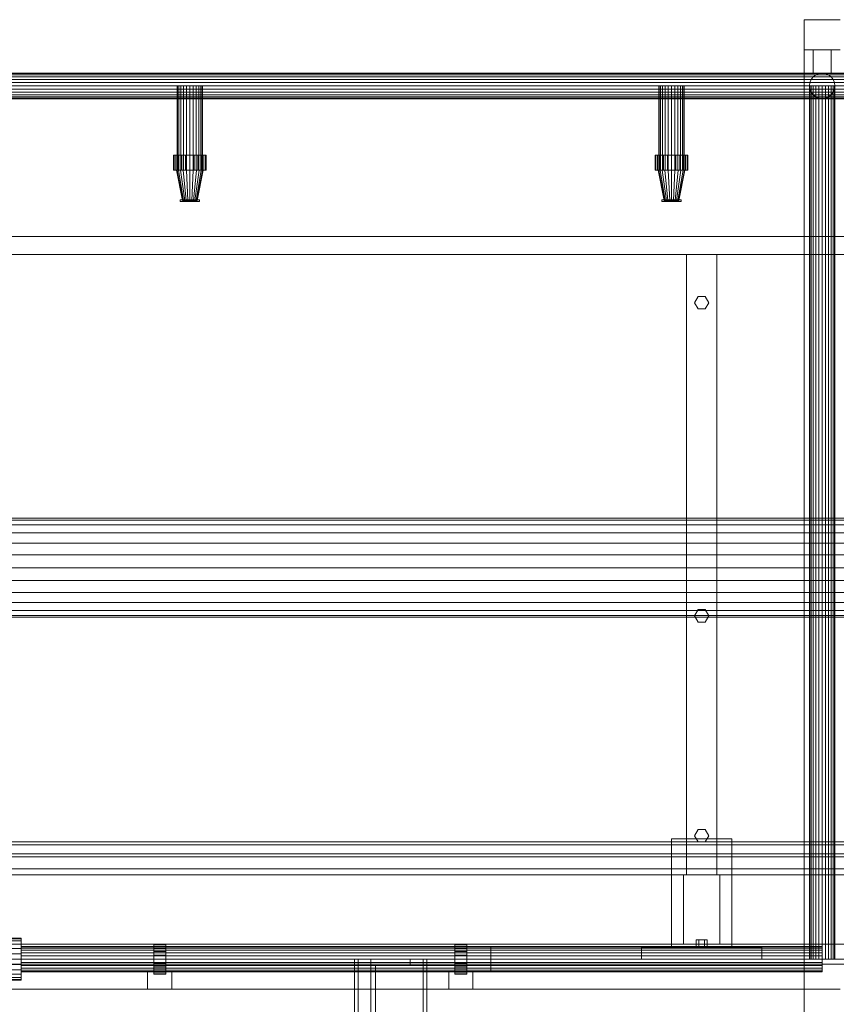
# Model space of a CAD drawing. Header units: millimetres. Extents: x -4738 to 65662, y -68080 to 6847.
# Tile 806 of 1056: x 13326 to 14682, y 1025 to 2660. Entities that reach past the tile are written whole.
import ezdxf

# ---------------------------------------------------------------- set-up
doc = ezdxf.new("R2010")
doc.units = ezdxf.units.MM
doc.layers.add('COTAS_O', color=1, linetype='Continuous', lineweight=0)
doc.layers.add('lateral_mezcladora', color=7, linetype='Continuous', lineweight=0)
doc.dimstyles.new('R19_100', dxfattribs={"dimtxt": 250, "dimasz": 150, "dimexe": 150, "dimexo": 80, "dimgap": 100, "dimtad": 1, "dimtih": 1, "dimtoh": 1, "dimdsep": 46, "dimcen": 0.09, "dimadec": 0, "dimazin": 0, "dimtfac": 1, "dimtdec": 4, "dimtofl": 0, "dimtmove": 0, "dimatfit": 3, "dimfxl": 1, "dimtolj": 1, "dimtzin": 0, "dimarcsym": 0})

# ---------------------------------------------------------------- blocks, each defined once
blk = doc.blocks.new('DIM_R31_24')
at = {"layer": 'COTAS_O'}
for p, q in [((9808.4, 1100), (9808.4, 200)), ((16008.4, 1100), (16008.4, 200)), ((9808.4, 200), (9958.4, 245)), ((16008.4, 200), (15858.4, 245)), ((9808.4, 200), (16008.4, 200)), ((9808.4, 200), (9958.4, 155)), ((16008.4, 200), (15858.4, 155))]:
    blk.add_line(p, q, dxfattribs=at)
blk.add_text('6200 O', height=250, dxfattribs=at).set_placement((12908.4, 300))

msp = doc.modelspace()

# ---------------------------------------------------------------- linework, layer by layer
at = {"layer": 'lateral_mezcladora'}
for p, q in [((14628.381, 2660), (14688.381, 2660)), ((14628.381, 2660), (14628.381, 2610)), ((14628.381, 2610), (14688.381, 2610)), ((14628.381, 2610), (14628.381, 20)), ((14643.381, 2610), (14673.381, 2610)), ((14643.381, 2610), (14643.381, 2571.2)), ((14673.381, 2571.2), (14673.381, 2610)), ((11658.381, 2571.2), (14708.381, 2571.2)), ((11658.381, 2570.478), (14708.381, 2570.478)), ((11658.381, 2568.36), (14708.381, 2568.36)), ((14643.381, 2571.2), (14673.381, 2571.2)), ((14647.781, 2568.36), (14643.391, 2564.991)), ((14652.895, 2570.478), (14647.781, 2568.36)), ((14658.381, 2571.2), (14652.895, 2570.478)), ((14663.868, 2570.478), (14658.381, 2571.2)), ((14668.981, 2568.36), (14663.868, 2570.478)), ((14673.372, 2564.991), (14668.981, 2568.36)), ((11658.381, 2564.991), (14708.381, 2564.991)), ((11658.381, 2560.6), (14708.381, 2560.6)), ((11658.381, 2555.487), (14708.381, 2555.487)), ((14637.904, 2555.487), (14637.181, 2550)), ((14640.022, 2560.6), (14637.904, 2555.487)), ((14643.391, 2564.991), (14640.022, 2560.6)), ((14676.741, 2560.6), (14673.372, 2564.991)), ((14678.859, 2555.487), (14676.741, 2560.6)), ((14679.581, 2550), (14678.859, 2555.487)), ((14708.381, 2550), (11658.381, 2550)), ((11658.381, 2544.513), (14708.381, 2544.513)), ((11658.381, 2539.4), (14708.381, 2539.4)), ((11658.381, 2535.009), (14708.381, 2535.009)), ((13587.904, 2550), (13587.181, 2550)), ((13587.181, 2550), (13587.181, 2410)), ((13590.022, 2550), (13587.904, 2550)), ((13587.904, 2550), (13587.904, 2410)), ((13593.391, 2550), (13590.022, 2550)), ((13590.022, 2550), (13590.022, 2410)), ((13597.781, 2550), (13593.391, 2550)), ((13593.391, 2550), (13593.391, 2410)), ((13602.895, 2550), (13597.781, 2550)), ((13597.781, 2550), (13597.781, 2410)), ((13608.381, 2550), (13602.895, 2550)), ((13602.895, 2550), (13602.895, 2410)), ((13613.868, 2550), (13608.381, 2550)), ((13608.381, 2550), (13608.381, 2410)), ((13618.981, 2550), (13613.868, 2550)), ((13613.868, 2550), (13613.868, 2410)), ((13623.372, 2550), (13618.981, 2550)), ((13618.981, 2550), (13618.981, 2410)), ((13626.741, 2550), (13623.372, 2550)), ((13623.372, 2550), (13623.372, 2410)), ((13628.859, 2550), (13626.741, 2550)), ((13626.741, 2550), (13626.741, 2410)), ((13628.859, 2550), (13629.581, 2550)), ((13628.859, 2550), (13628.859, 2410)), ((13629.581, 2410), (13629.581, 2550)), ((14387.904, 2550), (14387.181, 2550)), ((14387.181, 2550), (14387.181, 2410)), ((14390.022, 2550), (14387.904, 2550)), ((14387.904, 2550), (14387.904, 2410)), ((14393.391, 2550), (14390.022, 2550)), ((14390.022, 2550), (14390.022, 2410)), ((14397.781, 2550), (14393.391, 2550)), ((14393.391, 2550), (14393.391, 2410)), ((14402.895, 2550), (14397.781, 2550)), ((14397.781, 2550), (14397.781, 2410)), ((14408.381, 2550), (14402.895, 2550)), ((14402.895, 2550), (14402.895, 2410)), ((14413.868, 2550), (14408.381, 2550)), ((14408.381, 2550), (14408.381, 2410)), ((14418.981, 2550), (14413.868, 2550)), ((14413.868, 2550), (14413.868, 2410)), ((14423.372, 2550), (14418.981, 2550)), ((14418.981, 2550), (14418.981, 2410)), ((14426.741, 2550), (14423.372, 2550)), ((14423.372, 2550), (14423.372, 2410)), ((14428.859, 2550), (14426.741, 2550)), ((14426.741, 2550), (14426.741, 2410)), ((14428.859, 2550), (14429.581, 2550)), ((14428.859, 2550), (14428.859, 2410)), ((14429.581, 2410), (14429.581, 2550)), ((14637.181, 2550), (14637.904, 2550)), ((14637.181, 2550), (14637.181, 1100)), ((14637.181, 2550), (14637.904, 2544.513)), ((14637.904, 2550), (14640.022, 2550)), ((14637.904, 1100), (14637.904, 2550)), ((14637.904, 2544.513), (14640.022, 2539.4)), ((14640.022, 2550), (14643.391, 2550)), ((14640.022, 1100), (14640.022, 2550)), ((14640.022, 2539.4), (14643.391, 2535.009)), ((14643.391, 2550), (14647.781, 2550)), ((14643.391, 1100), (14643.391, 2550)), ((14643.391, 2535.009), (14647.781, 2531.64)), ((14647.781, 2550), (14652.895, 2550)), ((14647.781, 1100), (14647.781, 2550)), ((14652.895, 2550), (14658.381, 2550)), ((14652.895, 1100), (14652.895, 2550)), ((14658.381, 2550), (14663.868, 2550)), ((14658.381, 1100), (14658.381, 2550)), ((14663.868, 2550), (14668.981, 2550)), ((14663.868, 1100), (14663.868, 2550)), ((14668.981, 2550), (14673.372, 2550)), ((14668.981, 1100), (14668.981, 2550)), ((14668.981, 2531.64), (14673.372, 2535.009)), ((14673.372, 2550), (14676.741, 2550)), ((14673.372, 1100), (14673.372, 2550)), ((14673.372, 2535.009), (14676.741, 2539.4)), ((14676.741, 2550), (14678.859, 2550)), ((14676.741, 1100), (14676.741, 2550)), ((14676.741, 2539.4), (14678.859, 2544.513)), ((14678.859, 2550), (14679.581, 2550)), ((14678.859, 1100), (14678.859, 2550)), ((14678.859, 2544.513), (14679.581, 2550)), ((14679.581, 1100), (14679.581, 2550)), ((11658.381, 2531.64), (14708.381, 2531.64)), ((11658.381, 2529.522), (14708.381, 2529.522)), ((11658.381, 2528.8), (14708.381, 2528.8)), ((14647.781, 2531.64), (14652.895, 2529.522)), ((14652.895, 2529.522), (14658.381, 2528.8)), ((14658.381, 2528.8), (14663.868, 2529.522)), ((14663.868, 2529.522), (14668.981, 2531.64)), ((13581.381, 2435), (13582.301, 2435)), ((13581.381, 2435), (13581.381, 2410)), ((13582.301, 2435), (13584.999, 2435)), ((13582.301, 2410), (13582.301, 2435)), ((13584.999, 2435), (13589.29, 2435)), ((13584.999, 2410), (13584.999, 2435)), ((13589.29, 2435), (13594.881, 2435)), ((13589.29, 2410), (13589.29, 2435)), ((13594.881, 2435), (13601.393, 2435)), ((13594.881, 2410), (13594.881, 2435)), ((13601.393, 2435), (13608.381, 2435)), ((13601.393, 2410), (13601.393, 2435)), ((13608.381, 2435), (13615.37, 2435)), ((13608.381, 2410), (13608.381, 2435)), ((13615.37, 2435), (13621.881, 2435)), ((13615.37, 2410), (13615.37, 2435)), ((13621.881, 2435), (13627.473, 2435)), ((13621.881, 2410), (13621.881, 2435)), ((13627.473, 2435), (13631.764, 2435)), ((13627.473, 2410), (13627.473, 2435)), ((13631.764, 2435), (13634.461, 2435)), ((13631.764, 2410), (13631.764, 2435)), ((13634.461, 2435), (13635.381, 2435)), ((13634.461, 2410), (13634.461, 2435)), ((13635.381, 2410), (13635.381, 2435)), ((14381.381, 2435), (14382.301, 2435)), ((14381.381, 2435), (14381.381, 2410)), ((14382.301, 2435), (14384.999, 2435)), ((14382.301, 2410), (14382.301, 2435)), ((14384.999, 2435), (14389.29, 2435)), ((14384.999, 2410), (14384.999, 2435)), ((14389.29, 2435), (14394.881, 2435)), ((14389.29, 2410), (14389.29, 2435)), ((14394.881, 2435), (14401.393, 2435)), ((14394.881, 2410), (14394.881, 2435)), ((14401.393, 2435), (14408.381, 2435)), ((14401.393, 2410), (14401.393, 2435)), ((14408.381, 2435), (14415.37, 2435)), ((14408.381, 2410), (14408.381, 2435)), ((14415.37, 2435), (14421.881, 2435)), ((14415.37, 2410), (14415.37, 2435)), ((14421.881, 2435), (14427.473, 2435)), ((14421.881, 2410), (14421.881, 2435)), ((14427.473, 2435), (14431.764, 2435)), ((14427.473, 2410), (14427.473, 2435)), ((14431.764, 2435), (14434.461, 2435)), ((14431.764, 2410), (14431.764, 2435)), ((14434.461, 2435), (14435.381, 2435)), ((14434.461, 2410), (14434.461, 2435)), ((14435.381, 2410), (14435.381, 2435)), ((13582.301, 2410), (13581.381, 2410)), ((13582.301, 2410), (13584.999, 2410)), ((13584.999, 2410), (13589.29, 2410)), ((13586.381, 2410), (13587.131, 2410)), ((13586.381, 2410), (13596.381, 2360)), ((13587.131, 2410), (13589.329, 2410)), ((13596.79, 2360), (13587.131, 2410)), ((13587.904, 2410), (13587.181, 2410)), ((13590.022, 2410), (13587.904, 2410)), ((13589.29, 2410), (13594.881, 2410)), ((13589.329, 2410), (13592.825, 2410)), ((13597.989, 2360), (13589.329, 2410)), ((13593.391, 2410), (13590.022, 2410)), ((13592.825, 2410), (13597.381, 2410)), ((13599.896, 2360), (13592.825, 2410)), ((13597.781, 2410), (13593.391, 2410)), ((13594.881, 2410), (13601.393, 2410)), ((13597.381, 2410), (13602.687, 2410)), ((13602.381, 2360), (13597.381, 2410)), ((13602.895, 2410), (13597.781, 2410)), ((13601.393, 2410), (13608.381, 2410)), ((13602.687, 2410), (13608.381, 2410)), ((13605.276, 2360), (13602.687, 2410)), ((13608.381, 2410), (13602.895, 2410)), ((13613.868, 2410), (13608.381, 2410)), ((13608.381, 2410), (13615.37, 2410)), ((13608.381, 2410), (13614.076, 2410)), ((13608.381, 2360), (13608.381, 2410)), ((13611.487, 2360), (13614.076, 2410)), ((13618.981, 2410), (13613.868, 2410)), ((13614.076, 2410), (13619.381, 2410)), ((13614.381, 2360), (13619.381, 2410)), ((13615.37, 2410), (13621.881, 2410)), ((13616.867, 2360), (13623.938, 2410)), ((13618.774, 2360), (13627.434, 2410)), ((13623.372, 2410), (13618.981, 2410)), ((13619.381, 2410), (13623.938, 2410)), ((13619.973, 2360), (13629.632, 2410)), ((13620.381, 2360), (13630.381, 2410)), ((13621.881, 2410), (13627.473, 2410)), ((13626.741, 2410), (13623.372, 2410)), ((13623.938, 2410), (13627.434, 2410)), ((13628.859, 2410), (13626.741, 2410)), ((13627.434, 2410), (13629.632, 2410)), ((13627.473, 2410), (13631.764, 2410)), ((13629.581, 2410), (13628.859, 2410)), ((13629.632, 2410), (13630.381, 2410)), ((13631.764, 2410), (13634.461, 2410)), ((13634.461, 2410), (13635.381, 2410)), ((14382.301, 2410), (14381.381, 2410)), ((14382.301, 2410), (14384.999, 2410)), ((14384.999, 2410), (14389.29, 2410)), ((14386.381, 2410), (14387.131, 2410)), ((14386.381, 2410), (14396.381, 2360)), ((14387.131, 2410), (14389.329, 2410)), ((14396.79, 2360), (14387.131, 2410)), ((14387.904, 2410), (14387.181, 2410)), ((14390.022, 2410), (14387.904, 2410)), ((14389.29, 2410), (14394.881, 2410)), ((14389.329, 2410), (14392.825, 2410)), ((14397.989, 2360), (14389.329, 2410)), ((14393.391, 2410), (14390.022, 2410)), ((14392.825, 2410), (14397.381, 2410)), ((14399.896, 2360), (14392.825, 2410)), ((14397.781, 2410), (14393.391, 2410)), ((14394.881, 2410), (14401.393, 2410)), ((14397.381, 2410), (14402.687, 2410)), ((14402.381, 2360), (14397.381, 2410)), ((14402.895, 2410), (14397.781, 2410)), ((14401.393, 2410), (14408.381, 2410)), ((14402.687, 2410), (14408.381, 2410)), ((14405.276, 2360), (14402.687, 2410)), ((14408.381, 2410), (14402.895, 2410)), ((14413.868, 2410), (14408.381, 2410)), ((14408.381, 2410), (14415.37, 2410)), ((14408.381, 2410), (14414.076, 2410)), ((14408.381, 2360), (14408.381, 2410)), ((14411.487, 2360), (14414.076, 2410)), ((14418.981, 2410), (14413.868, 2410)), ((14414.076, 2410), (14419.381, 2410)), ((14414.381, 2360), (14419.381, 2410)), ((14415.37, 2410), (14421.881, 2410)), ((14416.867, 2360), (14423.938, 2410)), ((14418.774, 2360), (14427.434, 2410)), ((14423.372, 2410), (14418.981, 2410)), ((14419.381, 2410), (14423.938, 2410)), ((14419.973, 2360), (14429.632, 2410)), ((14420.381, 2360), (14430.381, 2410)), ((14421.881, 2410), (14427.473, 2410)), ((14426.741, 2410), (14423.372, 2410)), ((14423.938, 2410), (14427.434, 2410)), ((14428.859, 2410), (14426.741, 2410)), ((14427.434, 2410), (14429.632, 2410)), ((14427.473, 2410), (14431.764, 2410)), ((14429.581, 2410), (14428.859, 2410)), ((14429.632, 2410), (14430.381, 2410)), ((14431.764, 2410), (14434.461, 2410)), ((14434.461, 2410), (14435.381, 2410)), ((13592.381, 2361), (13624.381, 2361)), ((13592.381, 2361), (13592.381, 2358)), ((13592.381, 2358), (13624.381, 2358)), ((13596.79, 2360), (13596.381, 2360)), ((13596.79, 2360), (13597.989, 2360)), ((13597.989, 2360), (13599.896, 2360)), ((13599.896, 2360), (13602.381, 2360)), ((13602.381, 2360), (13605.276, 2360)), ((13605.276, 2360), (13608.381, 2360)), ((13608.381, 2360), (13611.487, 2360)), ((13611.487, 2360), (13614.381, 2360)), ((13614.381, 2360), (13616.867, 2360)), ((13616.867, 2360), (13618.774, 2360)), ((13618.774, 2360), (13619.973, 2360)), ((13619.973, 2360), (13620.381, 2360)), ((13624.381, 2358), (13624.381, 2361)), ((14392.381, 2361), (14424.381, 2361)), ((14392.381, 2361), (14392.381, 2358)), ((14392.381, 2358), (14424.381, 2358)), ((14396.79, 2360), (14396.381, 2360)), ((14396.79, 2360), (14397.989, 2360)), ((14397.989, 2360), (14399.896, 2360)), ((14399.896, 2360), (14402.381, 2360)), ((14402.381, 2360), (14405.276, 2360)), ((14405.276, 2360), (14408.381, 2360)), ((14408.381, 2360), (14411.487, 2360)), ((14411.487, 2360), (14414.381, 2360)), ((14414.381, 2360), (14416.867, 2360)), ((14416.867, 2360), (14418.774, 2360)), ((14418.774, 2360), (14419.973, 2360)), ((14419.973, 2360), (14420.381, 2360)), ((14424.381, 2358), (14424.381, 2361)), ((9808.381, 2300), (16008.381, 2300)), ((9808.381, 2270), (16008.381, 2270)), ((14433.381, 2270), (14483.381, 2270)), ((14433.381, 2270), (14433.381, 1240)), ((14483.381, 1240), (14483.381, 2270)), ((14446.381, 2190), (14452.381, 2200.392)), ((14452.381, 2200.392), (14464.381, 2200.392)), ((14464.381, 2200.392), (14470.381, 2190)), ((14452.381, 2179.608), (14446.381, 2190)), ((14464.381, 2179.608), (14452.381, 2179.608)), ((14470.381, 2190), (14464.381, 2179.608)), ((9648.381, 1832), (16168.381, 1832)), ((9648.381, 1829.206), (16168.381, 1829.206)), ((9648.381, 1821.014), (16168.381, 1821.014)), ((9648.381, 1807.983), (16168.381, 1807.983)), ((9648.381, 1791), (16168.381, 1791)), ((9648.381, 1771.223), (16168.381, 1771.223)), ((16168.381, 1750), (9648.381, 1750)), ((9648.381, 1728.777), (16168.381, 1728.777)), ((9648.381, 1709), (16168.381, 1709)), ((9648.381, 1692.017), (16168.381, 1692.017)), ((9648.381, 1678.986), (16168.381, 1678.986)), ((9648.381, 1670.794), (16168.381, 1670.794)), ((9648.381, 1668), (16168.381, 1668)), ((14446.381, 1670), (14452.381, 1680.392)), ((14452.381, 1659.608), (14446.381, 1670)), ((14452.381, 1680.392), (14464.381, 1680.392)), ((14464.381, 1680.392), (14470.381, 1670)), ((14470.381, 1670), (14464.381, 1659.608)), ((14464.381, 1659.608), (14452.381, 1659.608)), ((14446.381, 1305), (14452.381, 1315.392)), ((14452.381, 1315.392), (14464.381, 1315.392)), ((14464.381, 1315.392), (14470.381, 1305)), ((9808.381, 1295), (16008.381, 1295)), ((14408.381, 1300), (14508.381, 1300)), ((14408.381, 1300), (14408.381, 1120)), ((14452.381, 1294.608), (14446.381, 1305)), ((14464.381, 1294.608), (14452.381, 1294.608)), ((14470.381, 1305), (14464.381, 1294.608)), ((14508.381, 1120), (14508.381, 1300)), ((9833.381, 1290), (15408.381, 1290)), ((9808.381, 1275), (16008.381, 1275)), ((9833.381, 1270), (15408.381, 1270)), ((9808.381, 1250), (16008.381, 1250)), ((9808.381, 1240), (16008.381, 1240)), ((14428.381, 1240), (14488.381, 1240)), ((14428.381, 1240), (14428.381, 1125)), ((14433.381, 1240), (14483.381, 1240)), ((14488.381, 1125), (14488.381, 1240)), ((13208.381, 1135), (13328.381, 1135)), ((13208.381, 1133.807), (13328.381, 1133.807)), ((13208.381, 1130.311), (13328.381, 1130.311)), ((13328.381, 1133.807), (13328.381, 1135)), ((13328.381, 1130.311), (13328.381, 1133.807)), ((13328.381, 1124.749), (13328.381, 1130.311)), ((14453.881, 1132), (14449.381, 1132)), ((14449.381, 1120), (14449.381, 1132)), ((14462.881, 1132), (14453.881, 1132)), ((14453.881, 1120), (14453.881, 1132)), ((14467.381, 1132), (14462.881, 1132)), ((14462.881, 1120), (14462.881, 1132)), ((14467.381, 1132), (14467.381, 1120)), ((9808.381, 1125), (16008.381, 1125)), ((13208.381, 1124.749), (13328.381, 1124.749)), ((13208.381, 1117.5), (13328.381, 1117.5)), ((13328.381, 1117.5), (13328.381, 1124.749)), ((13328.381, 1120.478), (13328.381, 1121.2)), ((13328.381, 1121.2), (14108.381, 1121.2)), ((13328.381, 1118.36), (13328.381, 1120.478)), ((13328.381, 1120.478), (14108.381, 1120.478)), ((13328.381, 1114.991), (13328.381, 1118.36)), ((13328.381, 1118.36), (14108.381, 1118.36)), ((13328.381, 1109.059), (13328.381, 1117.5)), ((13328.381, 1110.6), (13328.381, 1114.991)), ((13328.381, 1114.991), (14108.381, 1114.991)), ((13548.381, 1124.148), (13548.381, 1125)), ((13548.381, 1125), (13568.381, 1125)), ((13548.381, 1121.651), (13548.381, 1124.148)), ((13548.381, 1124.148), (13568.381, 1124.148)), ((13548.381, 1117.678), (13548.381, 1121.651)), ((13548.381, 1121.651), (13568.381, 1121.651)), ((13548.381, 1112.5), (13548.381, 1117.678)), ((13548.381, 1117.678), (13568.381, 1117.678)), ((13548.381, 1106.47), (13548.381, 1112.5)), ((13548.381, 1112.5), (13568.381, 1112.5)), ((13568.381, 1124.148), (13568.381, 1125)), ((13568.381, 1121.651), (13568.381, 1124.148)), ((13568.381, 1117.678), (13568.381, 1121.651)), ((13568.381, 1112.5), (13568.381, 1117.678)), ((13568.381, 1106.47), (13568.381, 1112.5)), ((14048.381, 1124.148), (14048.381, 1125)), ((14048.381, 1125), (14068.381, 1125)), ((14048.381, 1121.651), (14048.381, 1124.148)), ((14048.381, 1124.148), (14068.381, 1124.148)), ((14048.381, 1117.678), (14048.381, 1121.651)), ((14048.381, 1121.651), (14068.381, 1121.651)), ((14048.381, 1112.5), (14048.381, 1117.678)), ((14048.381, 1117.678), (14068.381, 1117.678)), ((14048.381, 1106.47), (14048.381, 1112.5)), ((14048.381, 1112.5), (14068.381, 1112.5)), ((14068.381, 1124.148), (14068.381, 1125)), ((14068.381, 1121.651), (14068.381, 1124.148)), ((14068.381, 1117.678), (14068.381, 1121.651)), ((14068.381, 1112.5), (14068.381, 1117.678)), ((14068.381, 1106.47), (14068.381, 1112.5)), ((14108.381, 1120.478), (14108.381, 1121.2)), ((14108.381, 1121.2), (14658.381, 1121.2)), ((14108.381, 1118.36), (14108.381, 1120.478)), ((14108.381, 1120.478), (14658.381, 1120.478)), ((14108.381, 1114.991), (14108.381, 1118.36)), ((14108.381, 1118.36), (14658.381, 1118.36)), ((14108.381, 1110.6), (14108.381, 1114.991)), ((14108.381, 1114.991), (14658.381, 1114.991)), ((14358.381, 1120), (14558.381, 1120)), ((14358.381, 1120), (14358.381, 1100)), ((14408.381, 1120), (14508.381, 1120)), ((14428.381, 1125), (14488.381, 1125)), ((14453.881, 1120), (14449.381, 1120)), ((14462.881, 1120), (14453.881, 1120)), ((14462.881, 1120), (14467.381, 1120)), ((14558.381, 1100), (14558.381, 1120)), ((14658.381, 1120.478), (14658.381, 1121.2)), ((14658.381, 1118.36), (14658.381, 1120.478)), ((14658.381, 1114.991), (14658.381, 1118.36)), ((14658.381, 1110.6), (14658.381, 1114.991)), ((9733.381, 1100), (16053.381, 1100)), ((9808.381, 1100), (16008.381, 1100)), ((13208.381, 1109.059), (13328.381, 1109.059)), ((13328.381, 1100), (13208.381, 1100)), ((13328.381, 1105.487), (13328.381, 1110.6)), ((13328.381, 1110.6), (14108.381, 1110.6)), ((13328.381, 1100), (13328.381, 1109.059)), ((13328.381, 1105.487), (13328.381, 1100)), ((13328.381, 1105.487), (14108.381, 1105.487)), ((13328.381, 1100), (13328.381, 1094.513)), ((14108.381, 1100), (13328.381, 1100)), ((13328.381, 1100), (13328.381, 1090.941)), ((13548.381, 1106.47), (13548.381, 1100)), ((13548.381, 1106.47), (13568.381, 1106.47)), ((13548.381, 1100), (13548.381, 1093.53)), ((13568.381, 1100), (13548.381, 1100)), ((13568.381, 1100), (13568.381, 1106.47)), ((13568.381, 1100), (13568.381, 1093.53)), ((13881.715, 1100), (14001.715, 1100)), ((13881.715, 1100), (13881.715, 12)), ((13881.715, 1100), (13887.715, 1100)), ((13887.715, 12), (13887.715, 1100)), ((13909.215, 1100), (13974.215, 1100)), ((13909.215, 1089.5), (13909.215, 1100)), ((13974.215, 1089.5), (13974.215, 1100)), ((13995.715, 1100), (14001.715, 1100)), ((13995.715, 1100), (13995.715, 12)), ((14001.715, 12), (14001.715, 1100)), ((14048.381, 1106.47), (14048.381, 1100)), ((14048.381, 1106.47), (14068.381, 1106.47)), ((14048.381, 1100), (14048.381, 1093.53)), ((14068.381, 1100), (14048.381, 1100)), ((14068.381, 1100), (14068.381, 1106.47)), ((14068.381, 1100), (14068.381, 1093.53)), ((14108.381, 1105.487), (14108.381, 1110.6)), ((14108.381, 1110.6), (14658.381, 1110.6)), ((14108.381, 1100), (14108.381, 1105.487)), ((14108.381, 1105.487), (14658.381, 1105.487)), ((14108.381, 1100), (14108.381, 1094.513)), ((14658.381, 1100), (14108.381, 1100)), ((14358.381, 1100), (14558.381, 1100)), ((14637.904, 1100), (14637.181, 1100)), ((14637.904, 1100), (14640.022, 1100)), ((14640.022, 1100), (14643.391, 1100)), ((14643.391, 1100), (14647.781, 1100)), ((14647.781, 1100), (14652.895, 1100)), ((14652.895, 1100), (14658.381, 1100)), ((14658.381, 1105.487), (14658.381, 1110.6)), ((14658.381, 1100), (14658.381, 1105.487)), ((14658.381, 1100), (14658.381, 1094.513)), ((14658.381, 1100), (14663.868, 1100)), ((14663.868, 1100), (14668.981, 1100)), ((14668.981, 1100), (14673.372, 1100)), ((14673.372, 1100), (14676.741, 1100)), ((14676.741, 1100), (14678.859, 1100)), ((14678.859, 1100), (14679.581, 1100)), ((9733.381, 1091.5), (16053.381, 1091.5)), ((9808.381, 1091.5), (16008.381, 1091.5)), ((13208.381, 1090.941), (13328.381, 1090.941)), ((13208.381, 1082.5), (13328.381, 1082.5)), ((13328.381, 1094.513), (13328.381, 1089.4)), ((13328.381, 1094.513), (14108.381, 1094.513)), ((13328.381, 1090.941), (13328.381, 1082.5)), ((13328.381, 1089.4), (13328.381, 1085.009)), ((13328.381, 1089.4), (14108.381, 1089.4)), ((13328.381, 1085.009), (13328.381, 1081.64)), ((13328.381, 1085.009), (14108.381, 1085.009)), ((13328.381, 1082.5), (13328.381, 1075.251)), ((13328.381, 1081.64), (13328.381, 1079.522)), ((13328.381, 1081.64), (14108.381, 1081.64)), ((13328.381, 1079.522), (13328.381, 1078.8)), ((13328.381, 1079.522), (14108.381, 1079.522)), ((13548.381, 1093.53), (13548.381, 1087.5)), ((13548.381, 1093.53), (13568.381, 1093.53)), ((13548.381, 1087.5), (13548.381, 1082.322)), ((13548.381, 1087.5), (13568.381, 1087.5)), ((13548.381, 1082.322), (13548.381, 1078.349)), ((13548.381, 1082.322), (13568.381, 1082.322)), ((13568.381, 1093.53), (13568.381, 1087.5)), ((13568.381, 1087.5), (13568.381, 1082.322)), ((13568.381, 1082.322), (13568.381, 1078.349)), ((13909.215, 1089.5), (13974.215, 1089.5)), ((13909.215, 1089.5), (13916.715, 1089.5)), ((13909.215, 950.5), (13909.215, 1089.5)), ((13916.715, 950.5), (13916.715, 1089.5)), ((14048.381, 1093.53), (14048.381, 1087.5)), ((14048.381, 1093.53), (14068.381, 1093.53)), ((14048.381, 1087.5), (14048.381, 1082.322)), ((14048.381, 1087.5), (14068.381, 1087.5)), ((14048.381, 1082.322), (14048.381, 1078.349)), ((14048.381, 1082.322), (14068.381, 1082.322)), ((14068.381, 1093.53), (14068.381, 1087.5)), ((14068.381, 1087.5), (14068.381, 1082.322)), ((14068.381, 1082.322), (14068.381, 1078.349)), ((14108.381, 1094.513), (14108.381, 1089.4)), ((14108.381, 1094.513), (14658.381, 1094.513)), ((14108.381, 1089.4), (14108.381, 1085.009)), ((14108.381, 1089.4), (14658.381, 1089.4)), ((14108.381, 1085.009), (14108.381, 1081.64)), ((14108.381, 1085.009), (14658.381, 1085.009)), ((14108.381, 1081.64), (14108.381, 1079.522)), ((14108.381, 1081.64), (14658.381, 1081.64)), ((14108.381, 1079.522), (14108.381, 1078.8)), ((14108.381, 1079.522), (14658.381, 1079.522)), ((14658.381, 1094.513), (14658.381, 1089.4)), ((14658.381, 1089.4), (14658.381, 1085.009)), ((14658.381, 1085.009), (14658.381, 1081.64)), ((14658.381, 1081.64), (14658.381, 1079.522)), ((14658.381, 1079.522), (14658.381, 1078.8)), ((13208.381, 1075.251), (13328.381, 1075.251)), ((13208.381, 1069.689), (13328.381, 1069.689)), ((13208.381, 1066.193), (13328.381, 1066.193)), ((13208.381, 1065), (13328.381, 1065)), ((13328.381, 1078.8), (14108.381, 1078.8)), ((13328.381, 1075.251), (13328.381, 1069.689)), ((13328.381, 1069.689), (13328.381, 1066.193)), ((13328.381, 1066.193), (13328.381, 1065)), ((13538.381, 1078.8), (13578.381, 1078.8)), ((13538.381, 1078.8), (13538.381, 1050)), ((13548.381, 1078.349), (13548.381, 1075.852)), ((13548.381, 1078.349), (13568.381, 1078.349)), ((13548.381, 1075.852), (13548.381, 1075)), ((13548.381, 1075.852), (13568.381, 1075.852)), ((13548.381, 1075), (13568.381, 1075)), ((13568.381, 1078.349), (13568.381, 1075.852)), ((13568.381, 1075.852), (13568.381, 1075)), ((13578.381, 1050), (13578.381, 1078.8)), ((14038.381, 1078.8), (14078.381, 1078.8)), ((14038.381, 1078.8), (14038.381, 1050)), ((14048.381, 1078.349), (14048.381, 1075.852)), ((14048.381, 1078.349), (14068.381, 1078.349)), ((14048.381, 1075.852), (14048.381, 1075)), ((14048.381, 1075.852), (14068.381, 1075.852)), ((14048.381, 1075), (14068.381, 1075)), ((14068.381, 1078.349), (14068.381, 1075.852)), ((14068.381, 1075.852), (14068.381, 1075)), ((14078.381, 1050), (14078.381, 1078.8)), ((14108.381, 1078.8), (14658.381, 1078.8)), ((11728.381, 1050), (14688.381, 1050)), ((13538.381, 1050), (13578.381, 1050)), ((14038.381, 1050), (14078.381, 1050))]:
    msp.add_line(p, q, dxfattribs=at)

# ---------------------------------------------------------------- dimensions: what is measured, and where the dimension line sits
at = {"layer": 'COTAS_O'}
dim = msp.add_aligned_dim(p1=(9808.381, 1100), p2=(16008.381, 1100), distance=-900, text='<> O', dimstyle='R19_100', dxfattribs=at)
dim.commit()
dim.dimension.update_dxf_attribs({"geometry": 'DIM_R31_24', "text_midpoint": (12908.381, 200)})

doc.saveas('drawing.dxf')
